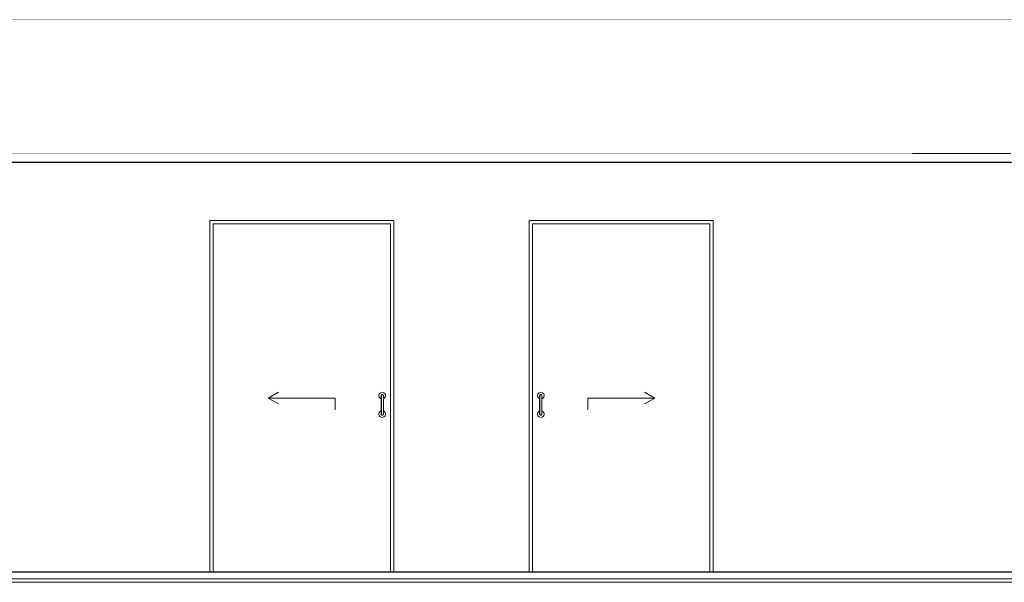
# Model space of a CAD drawing. Header units: millimetres. Extents: x -30280 to 309309, y -17460 to 4378.
# Tile 640 of 656: x 187578 to 193457, y -13520 to -10160. Entities that reach past the tile are written whole.
import ezdxf

# ---------------------------------------------------------------- set-up
doc = ezdxf.new("R2010")
doc.units = ezdxf.units.MM
doc.header["$MEASUREMENT"] = 0
doc.linetypes.add('Wipeout_Contour', pattern=[1000, 0, -1000])
for name, color, linetype in [('10_ESTR_Fotjats', 7, 'Continuous'), ('14_PAV_Paviment existent', 7, 'Continuous'), ('Nuevo_07_CR_Cel Ras pladur', 7, 'Continuous'), ('Nuevo_07_CR_Cel Ras_lames', 7, 'Continuous'), ('Nuevo_08_E_Envans secs', 7, 'Continuous'), ('Nuevo_Puertas Archicad', 7, 'Continuous')]:
    doc.layers.add(name, color=color, linetype=linetype)
for name, color, linetype, lineweight in [('10_ESTR_Fotjats_Pluma_Nº__1', 7, 'Continuous', 5), ('14_PAV_Paviment existent_Pluma_Nº__29', 7, 'Continuous', 20), ('Nuevo_07_CR_Cel Ras pladur_Pluma_Nº__1', 7, 'Continuous', 5), ('Nuevo_07_CR_Cel Ras_lames_Pluma_Nº__1', 7, 'Continuous', 5), ('Nuevo_Puertas Archicad_Pluma_Nº__1', 7, 'Continuous', 5)]:
    doc.layers.add(name, color=color, linetype=linetype, lineweight=lineweight)
doc.layers.add('Nuevo_Puertas Archicad_Pluma_Nº__3', color=7, linetype='Continuous', lineweight=5, true_color=0xa4a4a4)

# ---------------------------------------------------------------- blocks, each defined once
blk = doc.blocks.new('Elem Sección_11_5', base_point=(181934.4, -13460))
at = {"layer": '10_ESTR_Fotjats_Pluma_Nº__1', "color": 7, "linetype": 'Continuous', "lineweight": 5}
for p, q in [((211190.4, -13500), (173577.4, -13500)), ((211190.4, -13520), (173577.4, -13520))]:
    blk.add_line(p, q, dxfattribs=at)
blk = doc.blocks.new('Elem Sección_52_5', base_point=(181934.4, -13460))
at = {"layer": '10_ESTR_Fotjats_Pluma_Nº__1', "color": 7, "linetype": 'Continuous', "lineweight": 5}
blk.add_line((200695.5, -10160), (173577.4, -10160), dxfattribs=at)
blk = doc.blocks.new('Elem Sección_102_5', base_point=(181934.4, -13460))
at = {"color": 254, "linetype": 'Wipeout_Contour', "lineweight": 0, "ltscale": 772801.887304}
blk.add_wipeout([(192908.2, -10960), (192914.2, -10960), (192914.2, -10160), (192908.2, -10160)], dxfattribs=at).dxf.layer = 'Nuevo_08_E_Envans secs'
at = {"color": 254, "linetype": 'Wipeout_Contour', "lineweight": 0, "ltscale": 773210.917094}
blk.add_wipeout([(192908.2, -13458), (192914.2, -13458), (192914.2, -11013), (192908.2, -11013)], dxfattribs=at).dxf.layer = 'Nuevo_08_E_Envans secs'
blk = doc.blocks.new('Elem Sección_103_5', base_point=(181934.4, -13460))
at = {"color": 254, "linetype": 'Wipeout_Contour', "lineweight": 0, "ltscale": 967950.331306}
blk.add_wipeout([(193730.2, -10160), (192914.2, -10160), (192914.2, -10960), (193196.1, -10960), (193730.2, -10960)], dxfattribs=at).dxf.layer = 'Nuevo_08_E_Envans secs'
at = {"color": 254, "linetype": 'Wipeout_Contour', "lineweight": 0, "ltscale": 774851.602387}
blk.add_wipeout([(192914.2, -11013), (192914.2, -13458), (193730.2, -13458), (193730.2, -11013)], dxfattribs=at).dxf.layer = 'Nuevo_08_E_Envans secs'
blk = doc.blocks.new('Elem Sección_143_5', base_point=(181934.4, -13460))
at = {"layer": 'Nuevo_07_CR_Cel Ras pladur_Pluma_Nº__1', "color": 7, "linetype": 'Continuous', "lineweight": 5}
blk.add_line((200695.5, -11013), (176163.5, -11013), dxfattribs=at)
at = {"layer": 'Nuevo_07_CR_Cel Ras pladur_Pluma_Nº__1', "color": 7, "linetype": 'Continuous', "lineweight": 5, "flags": 128}
blk.add_lwpolyline([(193496.1, -10960), (193196.1, -10960), (192896.1, -10960), (192596.1, -10960), (192296.1, -10960), (191996.1, -10960), (191696.1, -10960), (191396.1, -10960), (191096.1, -10960), (190796.1, -10960), (190496.1, -10960), (190196.1, -10960), (189896.1, -10960), (189596.1, -10960), (189296.1, -10960), (188996.1, -10960), (188696.1, -10960), (188396.1, -10960), (188096.1, -10960), (187796.1, -10960), (187496.1, -10960)], dxfattribs=at)
blk = doc.blocks.new('Elem Sección_165_5', base_point=(181934.4, -13460))
at = {"color": 254, "linetype": 'Wipeout_Contour', "lineweight": 0, "ltscale": 937919.495461}
blk.add_wipeout([(192908.2, -10160), (183496.5, -10160), (183496.5, -10960), (183596.1, -10960), (192908.2, -10960)], dxfattribs=at).dxf.layer = 'Nuevo_08_E_Envans secs'
at = {"color": 254, "linetype": 'Wipeout_Contour', "lineweight": 0, "ltscale": 3023628.86847388}
blk.add_wipeout([(183496.5, -11013), (183496.5, -13458), (185089.9, -13458), (185089.9, -11360), (186189.9, -11360), (186189.9, -13458), (188712.5, -13458), (188712.5, -11360), (189812.5, -11360), (189812.5, -13458), (190619.4, -13458), (190619.4, -11360), (191719.4, -11360), (191719.4, -13458), (192908.2, -13458), (192908.2, -11013)], dxfattribs=at).dxf.layer = 'Nuevo_08_E_Envans secs'
blk = doc.blocks.new('Elem Sección_174_5', base_point=(181934.4, -13460))
at = {"layer": 'Nuevo_Puertas Archicad_Pluma_Nº__3', "color": 253, "linetype": 'Continuous', "lineweight": 5, "true_color": 0xa4a4a4}
for p, q in [((191369.4, -12420), (191308.8, -12385)), ((190969.4, -12420), (191369.4, -12420)), ((190969.4, -12420), (190969.4, -12490)), ((191369.4, -12420), (191308.8, -12455))]:
    blk.add_line(p, q, dxfattribs=at)
at = {"color": 254, "linetype": 'Wipeout_Contour', "lineweight": 0, "ltscale": 764145.241491}
blk.add_wipeout([(190619.4, -11380), (190619.4, -13458), (190639.4, -13458), (190639.4, -11380)], dxfattribs=at).dxf.layer = 'Nuevo_Puertas Archicad'
at = {"color": 254, "linetype": 'Wipeout_Contour', "lineweight": 0, "ltscale": 768456.091928}
blk.add_wipeout([(191699.4, -13458), (191719.4, -13458), (191719.4, -11380), (191699.4, -11380)], dxfattribs=at).dxf.layer = 'Nuevo_Puertas Archicad'
at = {"color": 254, "linetype": 'Wipeout_Contour', "lineweight": 0, "ltscale": 764396.013306}
blk.add_wipeout([(190696.4, -12409), (190696.4, -12405), (190695.5, -12401.5), (190695.5, -12406)], dxfattribs=at).dxf.layer = 'Nuevo_Puertas Archicad'
at = {"color": 254, "linetype": 'Wipeout_Contour', "lineweight": 0, "ltscale": 764372.360259}
blk.add_wipeout([(190682.4, -12511), (190682.4, -12515), (190683.3, -12518.5), (190683.3, -12514)], dxfattribs=at).dxf.layer = 'Nuevo_Puertas Archicad'
at = {"color": 254, "linetype": 'Wipeout_Contour', "lineweight": 0, "ltscale": 1149044.558409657}
blk.add_wipeout([(190619.4, -11360), (190619.4, -11380), (190639.4, -11380), (191699.4, -11380), (191719.4, -11380), (191719.4, -11360)], dxfattribs=at).dxf.layer = 'Nuevo_Puertas Archicad'
at = {"color": 254, "linetype": 'Wipeout_Contour', "lineweight": 0, "ltscale": 764398.077227}
blk.add_wipeout([(190696.4, -12420), (190696.4, -12409), (190695.5, -12406), (190695.5, -12418.2)], dxfattribs=at).dxf.layer = 'Nuevo_Puertas Archicad'
at = {"color": 254, "linetype": 'Wipeout_Contour', "lineweight": 0, "ltscale": 764370.280018}
blk.add_wipeout([(190682.4, -12500), (190682.4, -12511), (190683.3, -12514), (190683.3, -12501.7)], dxfattribs=at).dxf.layer = 'Nuevo_Puertas Archicad'
at = {"layer": 'Nuevo_Puertas Archicad_Pluma_Nº__1', "color": 7, "linetype": 'Continuous', "lineweight": 5}
for p, q in [((190619.4, -11360), (190619.4, -11380)), ((191719.4, -11360), (190619.4, -11360)), ((190619.4, -11380), (190619.4, -13458)), ((190639.4, -13458), (190639.4, -11380)), ((190639.4, -11380), (191699.4, -11380)), ((191699.4, -11380), (191699.4, -13458)), ((191719.4, -11380), (191719.4, -11360)), ((191719.4, -13458), (191719.4, -11380))]:
    blk.add_line(p, q, dxfattribs=at)
at = {"color": 254, "linetype": 'Wipeout_Contour', "lineweight": 0, "ltscale": 764401.652514}
blk.add_wipeout([(190696.4, -12435), (190696.4, -12420), (190695.5, -12418.2), (190695.5, -12435)], dxfattribs=at).dxf.layer = 'Nuevo_Puertas Archicad'
at = {"color": 254, "linetype": 'Wipeout_Contour', "lineweight": 0, "ltscale": 764366.68227}
blk.add_wipeout([(190682.4, -12485), (190682.4, -12500), (190683.3, -12501.7), (190683.3, -12485)], dxfattribs=at).dxf.layer = 'Nuevo_Puertas Archicad'
at = {"color": 254, "linetype": 'Wipeout_Contour', "lineweight": 0, "ltscale": 764388.292916}
blk.add_wipeout([(190695.5, -12406), (190695.5, -12401.5), (190692.9, -12398.9), (190692.9, -12403.7)], dxfattribs=at).dxf.layer = 'Nuevo_Puertas Archicad'
at = {"color": 254, "linetype": 'Wipeout_Contour', "lineweight": 0, "ltscale": 764380.087028}
blk.add_wipeout([(190683.3, -12514), (190683.3, -12518.5), (190685.9, -12521), (190685.9, -12516.2)], dxfattribs=at).dxf.layer = 'Nuevo_Puertas Archicad'
at = {"color": 254, "linetype": 'Wipeout_Contour', "lineweight": 0, "ltscale": 764390.552465}
blk.add_wipeout([(190695.5, -12418.2), (190695.5, -12406), (190692.9, -12403.7), (190692.9, -12416.9)], dxfattribs=at).dxf.layer = 'Nuevo_Puertas Archicad'
at = {"color": 254, "linetype": 'Wipeout_Contour', "lineweight": 0, "ltscale": 764377.80884}
blk.add_wipeout([(190683.3, -12501.7), (190683.3, -12514), (190685.9, -12516.2), (190685.9, -12503)], dxfattribs=at).dxf.layer = 'Nuevo_Puertas Archicad'
at = {"color": 254, "linetype": 'Wipeout_Contour', "lineweight": 0, "ltscale": 764394.468182}
blk.add_wipeout([(190695.5, -12435), (190695.5, -12418.2), (190692.9, -12416.9), (190692.9, -12435)], dxfattribs=at).dxf.layer = 'Nuevo_Puertas Archicad'
at = {"color": 254, "linetype": 'Wipeout_Contour', "lineweight": 0, "ltscale": 764373.867777}
blk.add_wipeout([(190683.3, -12485), (190683.3, -12501.7), (190685.9, -12503), (190685.9, -12485)], dxfattribs=at).dxf.layer = 'Nuevo_Puertas Archicad'
at = {"color": 254, "linetype": 'Wipeout_Contour', "lineweight": 0, "ltscale": 764375.768514}
blk.add_wipeout([(190692.9, -12403.7), (190692.9, -12398.9), (190689.4, -12398), (190689.4, -12402.9)], dxfattribs=at).dxf.layer = 'Nuevo_Puertas Archicad'
at = {"color": 254, "linetype": 'Wipeout_Contour', "lineweight": 0, "ltscale": 764392.614934}
blk.add_wipeout([(190685.9, -12516.2), (190685.9, -12521), (190689.4, -12522), (190689.4, -12517)], dxfattribs=at).dxf.layer = 'Nuevo_Puertas Archicad'
at = {"color": 254, "linetype": 'Wipeout_Contour', "lineweight": 0, "ltscale": 764378.140623}
blk.add_wipeout([(190692.9, -12416.9), (190692.9, -12403.7), (190689.4, -12402.9), (190689.4, -12416.5)], dxfattribs=at).dxf.layer = 'Nuevo_Puertas Archicad'
at = {"color": 254, "linetype": 'Wipeout_Contour', "lineweight": 0, "ltscale": 764390.222839}
blk.add_wipeout([(190685.9, -12503), (190685.9, -12516.2), (190689.4, -12517), (190689.4, -12503.5)], dxfattribs=at).dxf.layer = 'Nuevo_Puertas Archicad'
at = {"color": 254, "linetype": 'Wipeout_Contour', "lineweight": 0, "ltscale": 764382.252802}
blk.add_wipeout([(190692.9, -12435), (190692.9, -12416.9), (190689.4, -12416.5), (190689.4, -12435)], dxfattribs=at).dxf.layer = 'Nuevo_Puertas Archicad'
at = {"color": 254, "linetype": 'Wipeout_Contour', "lineweight": 0, "ltscale": 764386.083676}
blk.add_wipeout([(190685.9, -12485), (190685.9, -12503), (190689.4, -12503.5), (190689.4, -12485)], dxfattribs=at).dxf.layer = 'Nuevo_Puertas Archicad'
at = {"color": 254, "linetype": 'Wipeout_Contour', "lineweight": 0, "ltscale": 764361.798026}
blk.add_wipeout([(190689.4, -12402.9), (190689.4, -12398), (190685.9, -12398.9), (190685.9, -12403.7)], dxfattribs=at).dxf.layer = 'Nuevo_Puertas Archicad'
at = {"color": 254, "linetype": 'Wipeout_Contour', "lineweight": 0, "ltscale": 764406.584862}
blk.add_wipeout([(190689.4, -12517), (190689.4, -12522), (190692.9, -12521), (190692.9, -12516.2)], dxfattribs=at).dxf.layer = 'Nuevo_Puertas Archicad'
at = {"color": 254, "linetype": 'Wipeout_Contour', "lineweight": 0, "ltscale": 764364.170178}
blk.add_wipeout([(190689.4, -12416.5), (190689.4, -12402.9), (190685.9, -12403.7), (190685.9, -12416.9)], dxfattribs=at).dxf.layer = 'Nuevo_Puertas Archicad'
at = {"color": 254, "linetype": 'Wipeout_Contour', "lineweight": 0, "ltscale": 764404.19281}
blk.add_wipeout([(190689.4, -12503.5), (190689.4, -12517), (190692.9, -12516.2), (190692.9, -12503)], dxfattribs=at).dxf.layer = 'Nuevo_Puertas Archicad'
at = {"color": 254, "linetype": 'Wipeout_Contour', "lineweight": 0, "ltscale": 764368.282431}
blk.add_wipeout([(190689.4, -12435), (190689.4, -12416.5), (190685.9, -12416.9), (190685.9, -12435)], dxfattribs=at).dxf.layer = 'Nuevo_Puertas Archicad'
at = {"color": 254, "linetype": 'Wipeout_Contour', "lineweight": 0, "ltscale": 764400.053722}
blk.add_wipeout([(190689.4, -12485), (190689.4, -12503.5), (190692.9, -12503), (190692.9, -12485)], dxfattribs=at).dxf.layer = 'Nuevo_Puertas Archicad'
at = {"color": 254, "linetype": 'Wipeout_Contour', "lineweight": 0, "ltscale": 764350.124854}
blk.add_wipeout([(190685.9, -12403.7), (190685.9, -12398.9), (190683.3, -12401.5), (190683.3, -12406)], dxfattribs=at).dxf.layer = 'Nuevo_Puertas Archicad'
at = {"color": 254, "linetype": 'Wipeout_Contour', "lineweight": 0, "ltscale": 764418.253602}
blk.add_wipeout([(190692.9, -12516.2), (190692.9, -12521), (190695.5, -12518.5), (190695.5, -12514)], dxfattribs=at).dxf.layer = 'Nuevo_Puertas Archicad'
at = {"color": 254, "linetype": 'Wipeout_Contour', "lineweight": 0, "ltscale": 764352.384515}
blk.add_wipeout([(190685.9, -12416.9), (190685.9, -12403.7), (190683.3, -12406), (190683.3, -12418.2)], dxfattribs=at).dxf.layer = 'Nuevo_Puertas Archicad'
at = {"color": 254, "linetype": 'Wipeout_Contour', "lineweight": 0, "ltscale": 764415.975527}
blk.add_wipeout([(190692.9, -12503), (190692.9, -12516.2), (190695.5, -12514), (190695.5, -12501.7)], dxfattribs=at).dxf.layer = 'Nuevo_Puertas Archicad'
at = {"color": 254, "linetype": 'Wipeout_Contour', "lineweight": 0, "ltscale": 764356.300426}
blk.add_wipeout([(190685.9, -12435), (190685.9, -12416.9), (190683.3, -12418.2), (190683.3, -12435)], dxfattribs=at).dxf.layer = 'Nuevo_Puertas Archicad'
at = {"color": 254, "linetype": 'Wipeout_Contour', "lineweight": 0, "ltscale": 764412.034658}
blk.add_wipeout([(190692.9, -12485), (190692.9, -12503), (190695.5, -12501.7), (190695.5, -12485)], dxfattribs=at).dxf.layer = 'Nuevo_Puertas Archicad'
at = {"color": 254, "linetype": 'Wipeout_Contour', "lineweight": 0, "ltscale": 764343.87481}
blk.add_wipeout([(190683.3, -12406), (190683.3, -12401.5), (190682.4, -12405), (190682.4, -12409)], dxfattribs=at).dxf.layer = 'Nuevo_Puertas Archicad'
at = {"color": 254, "linetype": 'Wipeout_Contour', "lineweight": 0, "ltscale": 764424.496815}
blk.add_wipeout([(190695.5, -12514), (190695.5, -12518.5), (190696.4, -12515), (190696.4, -12511)], dxfattribs=at).dxf.layer = 'Nuevo_Puertas Archicad'
at = {"color": 254, "linetype": 'Wipeout_Contour', "lineweight": 0, "ltscale": 764345.938872}
blk.add_wipeout([(190683.3, -12418.2), (190683.3, -12406), (190682.4, -12409), (190682.4, -12420)], dxfattribs=at).dxf.layer = 'Nuevo_Puertas Archicad'
at = {"color": 254, "linetype": 'Wipeout_Contour', "lineweight": 0, "ltscale": 764422.416716}
blk.add_wipeout([(190695.5, -12501.7), (190695.5, -12514), (190696.4, -12511), (190696.4, -12500)], dxfattribs=at).dxf.layer = 'Nuevo_Puertas Archicad'
at = {"color": 254, "linetype": 'Wipeout_Contour', "lineweight": 0, "ltscale": 764349.514401}
blk.add_wipeout([(190683.3, -12435), (190683.3, -12418.2), (190682.4, -12420), (190682.4, -12435)], dxfattribs=at).dxf.layer = 'Nuevo_Puertas Archicad'
at = {"color": 254, "linetype": 'Wipeout_Contour', "lineweight": 0, "ltscale": 764418.819213}
blk.add_wipeout([(190695.5, -12485), (190695.5, -12501.7), (190696.4, -12500), (190696.4, -12485)], dxfattribs=at).dxf.layer = 'Nuevo_Puertas Archicad'
at = {"color": 254, "linetype": 'Wipeout_Contour', "lineweight": 0, "ltscale": 764358.092912}
blk.add_wipeout([(190682.4, -12485), (190683.3, -12485), (190683.3, -12435), (190682.4, -12435)], dxfattribs=at).dxf.layer = 'Nuevo_Puertas Archicad'
at = {"color": 254, "linetype": 'Wipeout_Contour', "lineweight": 0, "ltscale": 764365.078016}
blk.add_wipeout([(190683.3, -12485), (190685.9, -12485), (190685.9, -12435), (190683.3, -12435)], dxfattribs=at).dxf.layer = 'Nuevo_Puertas Archicad'
at = {"color": 254, "linetype": 'Wipeout_Contour', "lineweight": 0, "ltscale": 764377.176571}
blk.add_wipeout([(190685.9, -12485), (190689.4, -12485), (190689.4, -12435), (190685.9, -12435)], dxfattribs=at).dxf.layer = 'Nuevo_Puertas Archicad'
at = {"color": 254, "linetype": 'Wipeout_Contour', "lineweight": 0, "ltscale": 764391.14678}
blk.add_wipeout([(190689.4, -12485), (190692.9, -12485), (190692.9, -12435), (190689.4, -12435)], dxfattribs=at).dxf.layer = 'Nuevo_Puertas Archicad'
at = {"color": 254, "linetype": 'Wipeout_Contour', "lineweight": 0, "ltscale": 764403.245336}
blk.add_wipeout([(190692.9, -12485), (190695.5, -12485), (190695.5, -12435), (190692.9, -12435)], dxfattribs=at).dxf.layer = 'Nuevo_Puertas Archicad'
at = {"color": 254, "linetype": 'Wipeout_Contour', "lineweight": 0, "ltscale": 764410.23044}
blk.add_wipeout([(190695.5, -12485), (190696.4, -12485), (190696.4, -12435), (190695.5, -12435)], dxfattribs=at).dxf.layer = 'Nuevo_Puertas Archicad'
at = {"color": 254, "linetype": 'Wipeout_Contour', "lineweight": 0, "ltscale": 4012948.864645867}
blk.add_wipeout([(190669.4, -12405), (190672.1, -12415), (190679.4, -12422.3), (190682.4, -12423.1), (190682.4, -12405), (190683.3, -12401.5), (190685.9, -12398.9), (190689.4, -12398), (190692.9, -12398.9), (190695.5, -12401.5), (190696.4, -12405), (190696.4, -12420), (190696.4, -12423.1), (190699.4, -12422.3), (190706.7, -12415), (190709.4, -12405), (190706.7, -12395), (190699.4, -12387.7), (190689.4, -12385), (190679.4, -12387.7), (190672.1, -12395)], dxfattribs=at).dxf.layer = 'Nuevo_Puertas Archicad'
at = {"color": 254, "linetype": 'Wipeout_Contour', "lineweight": 0, "ltscale": 4013099.466916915}
blk.add_wipeout([(190669.4, -12515), (190672.1, -12525), (190679.4, -12532.3), (190689.4, -12535), (190699.4, -12532.3), (190706.7, -12525), (190709.4, -12515), (190706.7, -12505), (190699.4, -12497.7), (190696.4, -12496.9), (190696.4, -12511), (190696.4, -12515), (190695.5, -12518.5), (190692.9, -12521), (190689.4, -12522), (190685.9, -12521), (190683.3, -12518.5), (190682.4, -12515), (190682.4, -12496.9), (190679.4, -12497.7), (190672.1, -12505)], dxfattribs=at).dxf.layer = 'Nuevo_Puertas Archicad'
at = {"layer": 'Nuevo_Puertas Archicad_Pluma_Nº__1', "color": 7, "linetype": 'Continuous', "lineweight": 5}
for p, q in [((190672.1, -12395), (190669.4, -12405)), ((190679.4, -12387.7), (190672.1, -12395)), ((190689.4, -12385), (190679.4, -12387.7)), ((190683.3, -12401.5), (190682.4, -12405)), ((190685.9, -12398.9), (190683.3, -12401.5)), ((190689.4, -12398), (190685.9, -12398.9)), ((190699.4, -12387.7), (190689.4, -12385)), ((190692.9, -12398.9), (190689.4, -12398)), ((190695.5, -12401.5), (190692.9, -12398.9)), ((190696.4, -12405), (190695.5, -12401.5)), ((190706.7, -12395), (190699.4, -12387.7)), ((190709.4, -12405), (190706.7, -12395)), ((190669.4, -12405), (190672.1, -12415)), ((190672.1, -12415), (190679.4, -12422.3)), ((190679.4, -12422.3), (190682.4, -12423.1)), ((190682.4, -12405), (190682.4, -12409)), ((190682.4, -12409), (190682.4, -12420)), ((190682.4, -12420), (190682.4, -12435)), ((190682.4, -12485), (190682.4, -12435)), ((190696.4, -12405), (190696.4, -12409)), ((190696.4, -12409), (190696.4, -12420)), ((190696.4, -12420), (190696.4, -12435)), ((190696.4, -12423.1), (190699.4, -12422.3)), ((190696.4, -12485), (190696.4, -12435)), ((190699.4, -12422.3), (190706.7, -12415)), ((190706.7, -12415), (190709.4, -12405)), ((190672.1, -12505), (190669.4, -12515)), ((190669.4, -12515), (190672.1, -12525)), ((190679.4, -12497.7), (190672.1, -12505)), ((190682.4, -12496.9), (190679.4, -12497.7)), ((190682.4, -12500), (190682.4, -12485)), ((190682.4, -12511), (190682.4, -12500)), ((190682.4, -12515), (190682.4, -12511)), ((190682.4, -12515), (190683.3, -12518.5)), ((190683.3, -12518.5), (190685.9, -12521)), ((190692.9, -12521), (190695.5, -12518.5)), ((190695.5, -12518.5), (190696.4, -12515)), ((190696.4, -12500), (190696.4, -12485)), ((190699.4, -12497.7), (190696.4, -12496.9)), ((190696.4, -12511), (190696.4, -12500)), ((190696.4, -12515), (190696.4, -12511)), ((190706.7, -12505), (190699.4, -12497.7)), ((190709.4, -12515), (190706.7, -12505)), ((190706.7, -12525), (190709.4, -12515)), ((190672.1, -12525), (190679.4, -12532.3)), ((190679.4, -12532.3), (190689.4, -12535)), ((190685.9, -12521), (190689.4, -12522)), ((190689.4, -12522), (190692.9, -12521)), ((190689.4, -12535), (190699.4, -12532.3)), ((190699.4, -12532.3), (190706.7, -12525))]:
    blk.add_line(p, q, dxfattribs=at)
blk = doc.blocks.new('Elem Sección_175_5', base_point=(181934.4, -13460))
at = {"layer": 'Nuevo_Puertas Archicad_Pluma_Nº__3', "color": 253, "linetype": 'Continuous', "lineweight": 5, "true_color": 0xa4a4a4}
for p, q in [((189062.5, -12420), (189123.1, -12385)), ((189462.5, -12420), (189062.5, -12420)), ((189062.5, -12420), (189123.1, -12455)), ((189462.5, -12420), (189462.5, -12490))]:
    blk.add_line(p, q, dxfattribs=at)
at = {"color": 254, "linetype": 'Wipeout_Contour', "lineweight": 0, "ltscale": 756534.022005}
blk.add_wipeout([(188732.5, -11380), (188712.5, -11380), (188712.5, -13458), (188732.5, -13458)], dxfattribs=at).dxf.layer = 'Nuevo_Puertas Archicad'
at = {"color": 254, "linetype": 'Wipeout_Contour', "lineweight": 0, "ltscale": 760844.687755}
blk.add_wipeout([(189792.5, -11380), (189792.5, -13458), (189812.5, -13458), (189812.5, -11380)], dxfattribs=at).dxf.layer = 'Nuevo_Puertas Archicad'
at = {"color": 254, "linetype": 'Wipeout_Contour', "lineweight": 0, "ltscale": 760564.27529}
blk.add_wipeout([(189735.5, -12409), (189736.4, -12406), (189736.4, -12401.5), (189735.5, -12405)], dxfattribs=at).dxf.layer = 'Nuevo_Puertas Archicad'
at = {"color": 254, "linetype": 'Wipeout_Contour', "lineweight": 0, "ltscale": 760645.037728}
blk.add_wipeout([(189749.5, -12511), (189748.5, -12514), (189748.5, -12518.5), (189749.5, -12515)], dxfattribs=at).dxf.layer = 'Nuevo_Puertas Archicad'
at = {"color": 254, "linetype": 'Wipeout_Contour', "lineweight": 0, "ltscale": 1137623.512917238}
blk.add_wipeout([(189812.5, -11360), (188712.5, -11360), (188712.5, -11380), (188732.5, -11380), (189792.5, -11380), (189812.5, -11380)], dxfattribs=at).dxf.layer = 'Nuevo_Puertas Archicad'
at = {"color": 254, "linetype": 'Wipeout_Contour', "lineweight": 0, "ltscale": 760566.349609}
blk.add_wipeout([(189735.5, -12420), (189736.4, -12418.2), (189736.4, -12406), (189735.5, -12409)], dxfattribs=at).dxf.layer = 'Nuevo_Puertas Archicad'
at = {"color": 254, "linetype": 'Wipeout_Contour', "lineweight": 0, "ltscale": 760642.947294}
blk.add_wipeout([(189749.5, -12500), (189748.5, -12501.7), (189748.5, -12514), (189749.5, -12511)], dxfattribs=at).dxf.layer = 'Nuevo_Puertas Archicad'
at = {"layer": 'Nuevo_Puertas Archicad_Pluma_Nº__1', "color": 7, "linetype": 'Continuous', "lineweight": 5}
for p, q in [((188712.5, -11380), (188712.5, -11360)), ((188712.5, -11360), (189812.5, -11360)), ((188712.5, -13458), (188712.5, -11380)), ((188732.5, -11380), (188732.5, -13458)), ((189792.5, -11380), (188732.5, -11380)), ((189792.5, -13458), (189792.5, -11380)), ((189812.5, -11360), (189812.5, -11380)), ((189812.5, -11380), (189812.5, -13458))]:
    blk.add_line(p, q, dxfattribs=at)
at = {"color": 254, "linetype": 'Wipeout_Contour', "lineweight": 0, "ltscale": 760569.942906}
blk.add_wipeout([(189735.5, -12435), (189736.4, -12435), (189736.4, -12418.2), (189735.5, -12420)], dxfattribs=at).dxf.layer = 'Nuevo_Puertas Archicad'
at = {"color": 254, "linetype": 'Wipeout_Contour', "lineweight": 0, "ltscale": 760639.331915}
blk.add_wipeout([(189749.5, -12485), (189748.5, -12485), (189748.5, -12501.7), (189749.5, -12500)], dxfattribs=at).dxf.layer = 'Nuevo_Puertas Archicad'
at = {"color": 254, "linetype": 'Wipeout_Contour', "lineweight": 0, "ltscale": 760570.521533}
blk.add_wipeout([(189736.4, -12406), (189739, -12403.7), (189739, -12398.9), (189736.4, -12401.5)], dxfattribs=at).dxf.layer = 'Nuevo_Puertas Archicad'
at = {"color": 254, "linetype": 'Wipeout_Contour', "lineweight": 0, "ltscale": 760638.798351}
blk.add_wipeout([(189748.5, -12514), (189746, -12516.2), (189746, -12521), (189748.5, -12518.5)], dxfattribs=at).dxf.layer = 'Nuevo_Puertas Archicad'
at = {"color": 254, "linetype": 'Wipeout_Contour', "lineweight": 0, "ltscale": 760572.792423}
blk.add_wipeout([(189736.4, -12418.2), (189739, -12416.9), (189739, -12403.7), (189736.4, -12406)], dxfattribs=at).dxf.layer = 'Nuevo_Puertas Archicad'
at = {"color": 254, "linetype": 'Wipeout_Contour', "lineweight": 0, "ltscale": 760636.508956}
blk.add_wipeout([(189748.5, -12501.7), (189746, -12503), (189746, -12516.2), (189748.5, -12514)], dxfattribs=at).dxf.layer = 'Nuevo_Puertas Archicad'
at = {"color": 254, "linetype": 'Wipeout_Contour', "lineweight": 0, "ltscale": 760576.727793}
blk.add_wipeout([(189736.4, -12435), (189739, -12435), (189739, -12416.9), (189736.4, -12418.2)], dxfattribs=at).dxf.layer = 'Nuevo_Puertas Archicad'
at = {"color": 254, "linetype": 'Wipeout_Contour', "lineweight": 0, "ltscale": 760632.548506}
blk.add_wipeout([(189748.5, -12485), (189746, -12485), (189746, -12503), (189748.5, -12501.7)], dxfattribs=at).dxf.layer = 'Nuevo_Puertas Archicad'
at = {"color": 254, "linetype": 'Wipeout_Contour', "lineweight": 0, "ltscale": 760582.192335}
blk.add_wipeout([(189739, -12403.7), (189742.5, -12402.9), (189742.5, -12398), (189739, -12398.9)], dxfattribs=at).dxf.layer = 'Nuevo_Puertas Archicad'
at = {"color": 254, "linetype": 'Wipeout_Contour', "lineweight": 0, "ltscale": 760627.132005}
blk.add_wipeout([(189746, -12516.2), (189742.5, -12517), (189742.5, -12522), (189746, -12521)], dxfattribs=at).dxf.layer = 'Nuevo_Puertas Archicad'
at = {"color": 254, "linetype": 'Wipeout_Contour', "lineweight": 0, "ltscale": 760584.576275}
blk.add_wipeout([(189739, -12416.9), (189742.5, -12416.5), (189742.5, -12402.9), (189739, -12403.7)], dxfattribs=at).dxf.layer = 'Nuevo_Puertas Archicad'
at = {"color": 254, "linetype": 'Wipeout_Contour', "lineweight": 0, "ltscale": 760624.728067}
blk.add_wipeout([(189746, -12503), (189742.5, -12503.5), (189742.5, -12517), (189746, -12516.2)], dxfattribs=at).dxf.layer = 'Nuevo_Puertas Archicad'
at = {"color": 254, "linetype": 'Wipeout_Contour', "lineweight": 0, "ltscale": 760588.708963}
blk.add_wipeout([(189739, -12435), (189742.5, -12435), (189742.5, -12416.5), (189739, -12416.9)], dxfattribs=at).dxf.layer = 'Nuevo_Puertas Archicad'
at = {"color": 254, "linetype": 'Wipeout_Contour', "lineweight": 0, "ltscale": 760620.568412}
blk.add_wipeout([(189746, -12485), (189742.5, -12485), (189742.5, -12503.5), (189746, -12503)], dxfattribs=at).dxf.layer = 'Nuevo_Puertas Archicad'
at = {"color": 254, "linetype": 'Wipeout_Contour', "lineweight": 0, "ltscale": 760596.162528}
blk.add_wipeout([(189742.5, -12402.9), (189746, -12403.7), (189746, -12398.9), (189742.5, -12398)], dxfattribs=at).dxf.layer = 'Nuevo_Puertas Archicad'
at = {"color": 254, "linetype": 'Wipeout_Contour', "lineweight": 0, "ltscale": 760613.162377}
blk.add_wipeout([(189742.5, -12517), (189739, -12516.2), (189739, -12521), (189742.5, -12522)], dxfattribs=at).dxf.layer = 'Nuevo_Puertas Archicad'
at = {"color": 254, "linetype": 'Wipeout_Contour', "lineweight": 0, "ltscale": 760598.546425}
blk.add_wipeout([(189742.5, -12416.5), (189746, -12416.9), (189746, -12403.7), (189742.5, -12402.9)], dxfattribs=at).dxf.layer = 'Nuevo_Puertas Archicad'
at = {"color": 254, "linetype": 'Wipeout_Contour', "lineweight": 0, "ltscale": 760610.758395}
blk.add_wipeout([(189742.5, -12503.5), (189739, -12503), (189739, -12516.2), (189742.5, -12517)], dxfattribs=at).dxf.layer = 'Nuevo_Puertas Archicad'
at = {"color": 254, "linetype": 'Wipeout_Contour', "lineweight": 0, "ltscale": 760602.679038}
blk.add_wipeout([(189742.5, -12435), (189746, -12435), (189746, -12416.9), (189742.5, -12416.5)], dxfattribs=at).dxf.layer = 'Nuevo_Puertas Archicad'
at = {"color": 254, "linetype": 'Wipeout_Contour', "lineweight": 0, "ltscale": 760606.598665}
blk.add_wipeout([(189742.5, -12485), (189739, -12485), (189739, -12503), (189742.5, -12503.5)], dxfattribs=at).dxf.layer = 'Nuevo_Puertas Archicad'
at = {"color": 254, "linetype": 'Wipeout_Contour', "lineweight": 0, "ltscale": 760608.68879}
blk.add_wipeout([(189746, -12403.7), (189748.5, -12406), (189748.5, -12401.5), (189746, -12398.9)], dxfattribs=at).dxf.layer = 'Nuevo_Puertas Archicad'
at = {"color": 254, "linetype": 'Wipeout_Contour', "lineweight": 0, "ltscale": 760600.632596}
blk.add_wipeout([(189739, -12516.2), (189736.4, -12514), (189736.4, -12518.5), (189739, -12521)], dxfattribs=at).dxf.layer = 'Nuevo_Puertas Archicad'
at = {"color": 254, "linetype": 'Wipeout_Contour', "lineweight": 0, "ltscale": 760610.959567}
blk.add_wipeout([(189746, -12416.9), (189748.5, -12418.2), (189748.5, -12406), (189746, -12403.7)], dxfattribs=at).dxf.layer = 'Nuevo_Puertas Archicad'
at = {"color": 254, "linetype": 'Wipeout_Contour', "lineweight": 0, "ltscale": 760598.343087}
blk.add_wipeout([(189739, -12503), (189736.4, -12501.7), (189736.4, -12514), (189739, -12516.2)], dxfattribs=at).dxf.layer = 'Nuevo_Puertas Archicad'
at = {"color": 254, "linetype": 'Wipeout_Contour', "lineweight": 0, "ltscale": 760614.894742}
blk.add_wipeout([(189746, -12435), (189748.5, -12435), (189748.5, -12418.2), (189746, -12416.9)], dxfattribs=at).dxf.layer = 'Nuevo_Puertas Archicad'
at = {"color": 254, "linetype": 'Wipeout_Contour', "lineweight": 0, "ltscale": 760594.382441}
blk.add_wipeout([(189739, -12485), (189736.4, -12485), (189736.4, -12501.7), (189739, -12503)], dxfattribs=at).dxf.layer = 'Nuevo_Puertas Archicad'
at = {"color": 254, "linetype": 'Wipeout_Contour', "lineweight": 0, "ltscale": 760616.412686}
blk.add_wipeout([(189748.5, -12406), (189749.5, -12409), (189749.5, -12405), (189748.5, -12401.5)], dxfattribs=at).dxf.layer = 'Nuevo_Puertas Archicad'
at = {"color": 254, "linetype": 'Wipeout_Contour', "lineweight": 0, "ltscale": 760592.90229}
blk.add_wipeout([(189736.4, -12514), (189735.5, -12511), (189735.5, -12515), (189736.4, -12518.5)], dxfattribs=at).dxf.layer = 'Nuevo_Puertas Archicad'
at = {"color": 254, "linetype": 'Wipeout_Contour', "lineweight": 0, "ltscale": 760618.486863}
blk.add_wipeout([(189748.5, -12418.2), (189749.5, -12420), (189749.5, -12409), (189748.5, -12406)], dxfattribs=at).dxf.layer = 'Nuevo_Puertas Archicad'
at = {"color": 254, "linetype": 'Wipeout_Contour', "lineweight": 0, "ltscale": 760590.811713}
blk.add_wipeout([(189736.4, -12501.7), (189735.5, -12500), (189735.5, -12511), (189736.4, -12514)], dxfattribs=at).dxf.layer = 'Nuevo_Puertas Archicad'
at = {"color": 254, "linetype": 'Wipeout_Contour', "lineweight": 0, "ltscale": 760622.079915}
blk.add_wipeout([(189748.5, -12435), (189749.5, -12435), (189749.5, -12420), (189748.5, -12418.2)], dxfattribs=at).dxf.layer = 'Nuevo_Puertas Archicad'
at = {"color": 254, "linetype": 'Wipeout_Contour', "lineweight": 0, "ltscale": 760587.196087}
blk.add_wipeout([(189736.4, -12485), (189735.5, -12485), (189735.5, -12500), (189736.4, -12501.7)], dxfattribs=at).dxf.layer = 'Nuevo_Puertas Archicad'
at = {"color": 254, "linetype": 'Wipeout_Contour', "lineweight": 0, "ltscale": 760630.700465}
blk.add_wipeout([(189749.5, -12485), (189749.5, -12435), (189748.5, -12435), (189748.5, -12485)], dxfattribs=at).dxf.layer = 'Nuevo_Puertas Archicad'
at = {"color": 254, "linetype": 'Wipeout_Contour', "lineweight": 0, "ltscale": 760623.71551}
blk.add_wipeout([(189748.5, -12485), (189748.5, -12435), (189746, -12435), (189746, -12485)], dxfattribs=at).dxf.layer = 'Nuevo_Puertas Archicad'
at = {"color": 254, "linetype": 'Wipeout_Contour', "lineweight": 0, "ltscale": 760611.617211}
blk.add_wipeout([(189746, -12485), (189746, -12435), (189742.5, -12435), (189742.5, -12485)], dxfattribs=at).dxf.layer = 'Nuevo_Puertas Archicad'
at = {"color": 254, "linetype": 'Wipeout_Contour', "lineweight": 0, "ltscale": 760597.6473}
blk.add_wipeout([(189742.5, -12485), (189742.5, -12435), (189739, -12435), (189739, -12485)], dxfattribs=at).dxf.layer = 'Nuevo_Puertas Archicad'
at = {"color": 254, "linetype": 'Wipeout_Contour', "lineweight": 0, "ltscale": 760585.549002}
blk.add_wipeout([(189739, -12485), (189739, -12435), (189736.4, -12435), (189736.4, -12485)], dxfattribs=at).dxf.layer = 'Nuevo_Puertas Archicad'
at = {"color": 254, "linetype": 'Wipeout_Contour', "lineweight": 0, "ltscale": 760578.564047}
blk.add_wipeout([(189736.4, -12485), (189736.4, -12435), (189735.5, -12435), (189735.5, -12485)], dxfattribs=at).dxf.layer = 'Nuevo_Puertas Archicad'
at = {"color": 254, "linetype": 'Wipeout_Contour', "lineweight": 0, "ltscale": 3993105.963375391}
blk.add_wipeout([(189722.5, -12405), (189725.2, -12415), (189732.5, -12422.3), (189735.5, -12423.1), (189735.5, -12405), (189736.4, -12401.5), (189739, -12398.9), (189742.5, -12398), (189746, -12398.9), (189748.5, -12401.5), (189749.5, -12405), (189749.5, -12420), (189749.5, -12423.1), (189752.5, -12422.3), (189759.8, -12415), (189762.5, -12405), (189759.8, -12395), (189752.5, -12387.7), (189742.5, -12385), (189732.5, -12387.7), (189725.2, -12395)], dxfattribs=at).dxf.layer = 'Nuevo_Puertas Archicad'
at = {"color": 254, "linetype": 'Wipeout_Contour', "lineweight": 0, "ltscale": 4183417.878448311}
blk.add_wipeout([(189722.5, -12515), (189725.2, -12525), (189732.5, -12532.3), (189742.5, -12535), (189752.5, -12532.3), (189759.8, -12525), (189762.5, -12515), (189759.8, -12505), (189752.5, -12497.7), (189749.5, -12496.9), (189749.5, -12500), (189749.5, -12511), (189749.5, -12515), (189748.5, -12518.5), (189746, -12521), (189742.5, -12522), (189739, -12521), (189736.4, -12518.5), (189735.5, -12515), (189735.5, -12496.9), (189732.5, -12497.7), (189725.2, -12505)], dxfattribs=at).dxf.layer = 'Nuevo_Puertas Archicad'
at = {"layer": 'Nuevo_Puertas Archicad_Pluma_Nº__1', "color": 7, "linetype": 'Continuous', "lineweight": 5}
for p, q in [((189722.5, -12405), (189725.2, -12395)), ((189725.2, -12395), (189732.5, -12387.7)), ((189732.5, -12387.7), (189742.5, -12385)), ((189735.5, -12405), (189736.4, -12401.5)), ((189736.4, -12401.5), (189739, -12398.9)), ((189739, -12398.9), (189742.5, -12398)), ((189742.5, -12385), (189752.5, -12387.7)), ((189742.5, -12398), (189746, -12398.9)), ((189746, -12398.9), (189748.5, -12401.5)), ((189748.5, -12401.5), (189749.5, -12405)), ((189752.5, -12387.7), (189759.8, -12395)), ((189759.8, -12395), (189762.5, -12405)), ((189725.2, -12415), (189722.5, -12405)), ((189732.5, -12422.3), (189725.2, -12415)), ((189735.5, -12423.1), (189732.5, -12422.3)), ((189735.5, -12405), (189735.5, -12409)), ((189735.5, -12409), (189735.5, -12420)), ((189735.5, -12420), (189735.5, -12435)), ((189735.5, -12485), (189735.5, -12435)), ((189749.5, -12405), (189749.5, -12409)), ((189749.5, -12409), (189749.5, -12420)), ((189749.5, -12420), (189749.5, -12435)), ((189752.5, -12422.3), (189749.5, -12423.1)), ((189749.5, -12485), (189749.5, -12435)), ((189759.8, -12415), (189752.5, -12422.3)), ((189762.5, -12405), (189759.8, -12415)), ((189722.5, -12515), (189725.2, -12505)), ((189725.2, -12525), (189722.5, -12515)), ((189725.2, -12505), (189732.5, -12497.7)), ((189732.5, -12497.7), (189735.5, -12496.9)), ((189735.5, -12500), (189735.5, -12485)), ((189735.5, -12511), (189735.5, -12500)), ((189735.5, -12515), (189735.5, -12511)), ((189736.4, -12518.5), (189735.5, -12515)), ((189739, -12521), (189736.4, -12518.5)), ((189748.5, -12518.5), (189746, -12521)), ((189749.5, -12515), (189748.5, -12518.5)), ((189749.5, -12500), (189749.5, -12485)), ((189749.5, -12496.9), (189752.5, -12497.7)), ((189749.5, -12511), (189749.5, -12500)), ((189749.5, -12515), (189749.5, -12511)), ((189752.5, -12497.7), (189759.8, -12505)), ((189759.8, -12505), (189762.5, -12515)), ((189762.5, -12515), (189759.8, -12525)), ((189732.5, -12532.3), (189725.2, -12525)), ((189742.5, -12535), (189732.5, -12532.3)), ((189742.5, -12522), (189739, -12521)), ((189746, -12521), (189742.5, -12522)), ((189752.5, -12532.3), (189742.5, -12535)), ((189759.8, -12525), (189752.5, -12532.3))]:
    blk.add_line(p, q, dxfattribs=at)
blk = doc.blocks.new('Elem Sección_282_5', base_point=(181934.4, -13460))
at = {"layer": 'Nuevo_07_CR_Cel Ras_lames_Pluma_Nº__1', "color": 7, "linetype": 'Continuous', "lineweight": 5}
blk.add_line((193496.1, -11010), (193196.1, -11010), dxfattribs=at)
blk = doc.blocks.new('Elem Sección_283_5', base_point=(181934.4, -13460))
at = {"layer": 'Nuevo_07_CR_Cel Ras_lames_Pluma_Nº__1', "color": 7, "linetype": 'Continuous', "lineweight": 5}
blk.add_line((193196.1, -11010), (192896.1, -11010), dxfattribs=at)
blk = doc.blocks.new('Elem Sección_284_5', base_point=(181934.4, -13460))
at = {"layer": 'Nuevo_07_CR_Cel Ras_lames_Pluma_Nº__1', "color": 7, "linetype": 'Continuous', "lineweight": 5}
blk.add_line((192896.1, -11010), (192596.1, -11010), dxfattribs=at)
blk = doc.blocks.new('Elem Sección_285_5', base_point=(181934.4, -13460))
at = {"layer": 'Nuevo_07_CR_Cel Ras_lames_Pluma_Nº__1', "color": 7, "linetype": 'Continuous', "lineweight": 5}
blk.add_line((192596.1, -11010), (192296.1, -11010), dxfattribs=at)
blk = doc.blocks.new('Elem Sección_286_5', base_point=(181934.4, -13460))
at = {"layer": 'Nuevo_07_CR_Cel Ras_lames_Pluma_Nº__1', "color": 7, "linetype": 'Continuous', "lineweight": 5}
blk.add_line((192296.1, -11010), (191996.1, -11010), dxfattribs=at)
blk = doc.blocks.new('Elem Sección_287_5', base_point=(181934.4, -13460))
at = {"layer": 'Nuevo_07_CR_Cel Ras_lames_Pluma_Nº__1', "color": 7, "linetype": 'Continuous', "lineweight": 5}
blk.add_line((191996.1, -11010), (191696.1, -11010), dxfattribs=at)
blk = doc.blocks.new('Elem Sección_288_5', base_point=(181934.4, -13460))
at = {"layer": 'Nuevo_07_CR_Cel Ras_lames_Pluma_Nº__1', "color": 7, "linetype": 'Continuous', "lineweight": 5}
blk.add_line((191696.1, -11010), (191396.1, -11010), dxfattribs=at)
blk = doc.blocks.new('Elem Sección_289_5', base_point=(181934.4, -13460))
at = {"layer": 'Nuevo_07_CR_Cel Ras_lames_Pluma_Nº__1', "color": 7, "linetype": 'Continuous', "lineweight": 5}
blk.add_line((191396.1, -11010), (191096.1, -11010), dxfattribs=at)
blk = doc.blocks.new('Elem Sección_290_5', base_point=(181934.4, -13460))
at = {"layer": 'Nuevo_07_CR_Cel Ras_lames_Pluma_Nº__1', "color": 7, "linetype": 'Continuous', "lineweight": 5}
blk.add_line((191096.1, -11010), (190796.1, -11010), dxfattribs=at)
blk = doc.blocks.new('Elem Sección_291_5', base_point=(181934.4, -13460))
at = {"layer": 'Nuevo_07_CR_Cel Ras_lames_Pluma_Nº__1', "color": 7, "linetype": 'Continuous', "lineweight": 5}
blk.add_line((190796.1, -11010), (190496.1, -11010), dxfattribs=at)
blk = doc.blocks.new('Elem Sección_292_5', base_point=(181934.4, -13460))
at = {"layer": 'Nuevo_07_CR_Cel Ras_lames_Pluma_Nº__1', "color": 7, "linetype": 'Continuous', "lineweight": 5}
blk.add_line((190496.1, -11010), (190196.1, -11010), dxfattribs=at)
blk = doc.blocks.new('Elem Sección_293_5', base_point=(181934.4, -13460))
at = {"layer": 'Nuevo_07_CR_Cel Ras_lames_Pluma_Nº__1', "color": 7, "linetype": 'Continuous', "lineweight": 5}
blk.add_line((190196.1, -11010), (189896.1, -11010), dxfattribs=at)
blk = doc.blocks.new('Elem Sección_294_5', base_point=(181934.4, -13460))
at = {"layer": 'Nuevo_07_CR_Cel Ras_lames_Pluma_Nº__1', "color": 7, "linetype": 'Continuous', "lineweight": 5}
blk.add_line((189896.1, -11010), (189596.1, -11010), dxfattribs=at)
blk = doc.blocks.new('Elem Sección_295_5', base_point=(181934.4, -13460))
at = {"layer": 'Nuevo_07_CR_Cel Ras_lames_Pluma_Nº__1', "color": 7, "linetype": 'Continuous', "lineweight": 5}
blk.add_line((189596.1, -11010), (189296.1, -11010), dxfattribs=at)
blk = doc.blocks.new('Elem Sección_296_5', base_point=(181934.4, -13460))
at = {"layer": 'Nuevo_07_CR_Cel Ras_lames_Pluma_Nº__1', "color": 7, "linetype": 'Continuous', "lineweight": 5}
blk.add_line((189296.1, -11010), (188996.1, -11010), dxfattribs=at)
blk = doc.blocks.new('Elem Sección_297_5', base_point=(181934.4, -13460))
at = {"layer": 'Nuevo_07_CR_Cel Ras_lames_Pluma_Nº__1', "color": 7, "linetype": 'Continuous', "lineweight": 5}
blk.add_line((188996.1, -11010), (188696.1, -11010), dxfattribs=at)
blk = doc.blocks.new('Elem Sección_298_5', base_point=(181934.4, -13460))
at = {"layer": 'Nuevo_07_CR_Cel Ras_lames_Pluma_Nº__1', "color": 7, "linetype": 'Continuous', "lineweight": 5}
blk.add_line((188696.1, -11010), (188396.1, -11010), dxfattribs=at)
blk = doc.blocks.new('Elem Sección_299_5', base_point=(181934.4, -13460))
at = {"layer": 'Nuevo_07_CR_Cel Ras_lames_Pluma_Nº__1', "color": 7, "linetype": 'Continuous', "lineweight": 5}
blk.add_line((188396.1, -11010), (188096.1, -11010), dxfattribs=at)
blk = doc.blocks.new('Elem Sección_300_5', base_point=(181934.4, -13460))
at = {"layer": 'Nuevo_07_CR_Cel Ras_lames_Pluma_Nº__1', "color": 7, "linetype": 'Continuous', "lineweight": 5}
blk.add_line((188096.1, -11010), (187796.1, -11010), dxfattribs=at)
blk = doc.blocks.new('Elem Sección_301_5', base_point=(181934.4, -13460))
at = {"layer": 'Nuevo_07_CR_Cel Ras_lames_Pluma_Nº__1', "color": 7, "linetype": 'Continuous', "lineweight": 5}
blk.add_line((187796.1, -11010), (187496.1, -11010), dxfattribs=at)
blk = doc.blocks.new('Elem Sección_474_5', base_point=(181934.4, -13460))
at = {"layer": '14_PAV_Paviment existent_Pluma_Nº__29', "color": 7, "linetype": 'Continuous', "lineweight": 20}
for p, q in [((200695.5, -13458), (176175.5, -13458)), ((200695.5, -13460), (176175.5, -13460))]:
    blk.add_line(p, q, dxfattribs=at)

msp = doc.modelspace()

# ---------------------------------------------------------------- block references
at = {"layer": '10_ESTR_Fotjats', "lineweight": 0}
for name in ['Elem Sección_52_5', 'Elem Sección_11_5']:
    msp.add_blockref(name, (181934.4, -13460), dxfattribs=at)

# ---------------------------------------------------------------- next in the draw order: block references
at = {"layer": 'Nuevo_08_E_Envans secs', "lineweight": 0}
msp.add_blockref('Elem Sección_102_5', (181934.4, -13460), dxfattribs=at)

# ---------------------------------------------------------------- next in the draw order: block references
msp.add_blockref('Elem Sección_103_5', (181934.4, -13460), dxfattribs=at)

# ---------------------------------------------------------------- next in the draw order: block references
at = {"layer": 'Nuevo_07_CR_Cel Ras pladur', "lineweight": 0}
msp.add_blockref('Elem Sección_143_5', (181934.4, -13460), dxfattribs=at)

# ---------------------------------------------------------------- next in the draw order: block references
at = {"layer": 'Nuevo_07_CR_Cel Ras_lames', "lineweight": 0}
msp.add_blockref('Elem Sección_282_5', (181934.4, -13460), dxfattribs=at)
at = {"layer": 'Nuevo_08_E_Envans secs', "lineweight": 0}
msp.add_blockref('Elem Sección_165_5', (181934.4, -13460), dxfattribs=at)

# ---------------------------------------------------------------- next in the draw order: block references
at = {"layer": 'Nuevo_07_CR_Cel Ras_lames', "lineweight": 0}
for name in ['Elem Sección_301_5', 'Elem Sección_300_5', 'Elem Sección_299_5', 'Elem Sección_298_5', 'Elem Sección_297_5', 'Elem Sección_296_5', 'Elem Sección_295_5', 'Elem Sección_294_5', 'Elem Sección_293_5', 'Elem Sección_292_5', 'Elem Sección_291_5', 'Elem Sección_290_5', 'Elem Sección_289_5', 'Elem Sección_288_5', 'Elem Sección_287_5', 'Elem Sección_286_5', 'Elem Sección_285_5', 'Elem Sección_284_5', 'Elem Sección_283_5']:
    msp.add_blockref(name, (181934.4, -13460), dxfattribs=at)
at = {"layer": 'Nuevo_Puertas Archicad', "lineweight": 0}
for name in ['Elem Sección_175_5', 'Elem Sección_174_5']:
    msp.add_blockref(name, (181934.4, -13460), dxfattribs=at)

# ---------------------------------------------------------------- next in the draw order: block references
at = {"layer": '14_PAV_Paviment existent', "lineweight": 0}
msp.add_blockref('Elem Sección_474_5', (181934.4, -13460), dxfattribs=at)

doc.saveas('drawing.dxf')
